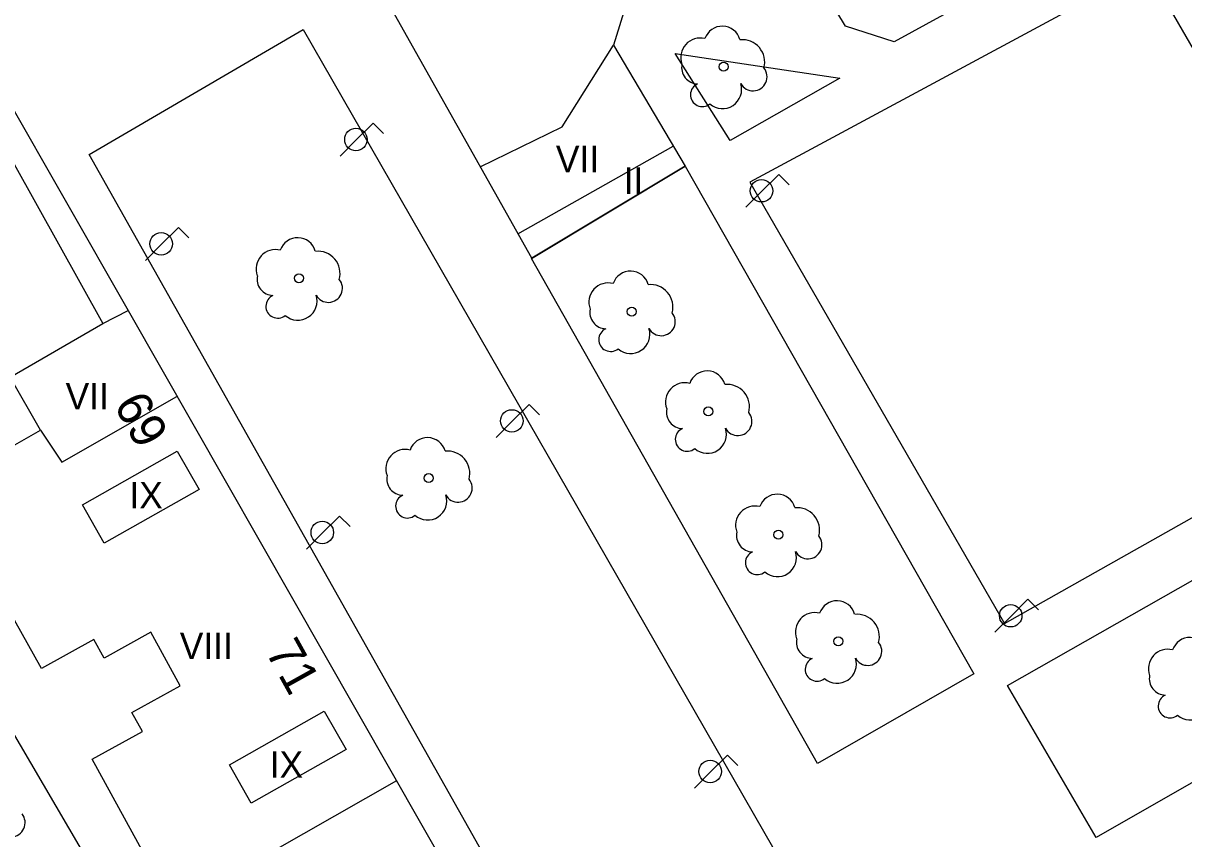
# Model space of a CAD drawing. Extents: x 282771 to 285132, y 4823109 to 4825496.
# Drawn here: x 283766.5 to 283832.3, y 4823697.2 to 4823743.4 of the extents above; entities that cross this region are included whole.
import ezdxf

# ---------------------------------------------------------------- set-up
doc = ezdxf.new("R2010")
doc.units = 0
for name, color, linetype in [('ACERA-INTERIOR', 7, 'Continuous'), ('ARBOL', 7, 'Continuous'), ('EDIFICIO', 7, 'Continuous'), ('FAROLA', 7, 'Continuous'), ('MEDIANERA', 7, 'Continuous'), ('NUM-PORTAL', 7, 'Continuous'), ('TXT-ALTURA-EDIFICIO', 7, 'Continuous'), ('ZONA-VERDE', 7, 'Continuous')]:
    doc.layers.add(name, color=color, linetype=linetype)

msp = doc.modelspace()

# ---------------------------------------------------------------- linework, layer by layer
at = {"layer": 'ACERA-INTERIOR'}
for points in [[(283844.381, 4823721.987), (283830.181, 4823746.557), (283807.691, 4823734.427), (283822.111, 4823709.407), (283844.381, 4823721.987)], [(283761.172, 4823737.017), (283765.482, 4823739.407), (283772.472, 4823727.157)]]:
    msp.add_lwpolyline(points, dxfattribs=at)
at = {"layer": 'ARBOL'}
for centre in [(283806.201, 4823740.977), (283782.142, 4823728.987), (283801.001, 4823727.097), (283805.341, 4823721.437), (283789.492, 4823717.657), (283809.311, 4823714.447), (283812.701, 4823708.407)]:
    msp.add_circle(centre, 0.255, dxfattribs=at)
for centre, radius, start, end in [((283806.131, 4823742.237), 1.038, 15.64228, 161.38435), ((283804.871, 4823741.507), 1.097, 75.4318, 200.55608), ((283807.261, 4823741.237), 1.272, 345.03273, 95.79925), ((283804.761, 4823740.937), 0.935, 168.59898, 268.13236), ((283807.871, 4823740.407), 0.797, 208.96246, 38.99103), ((283805.001, 4823739.387), 0.672, 113.73672, 309.4725), ((283806.141, 4823739.687), 1.086, 228.95447, 17.92796), ((283782.072, 4823730.247), 1.038, 15.64228, 161.38435), ((283780.812, 4823729.517), 1.097, 75.4318, 200.55608), ((283783.202, 4823729.247), 1.272, 345.03273, 95.79925), ((283780.702, 4823728.947), 0.935, 168.59898, 268.13236), ((283800.931, 4823728.357), 1.038, 15.64228, 161.38435), ((283783.812, 4823728.417), 0.797, 208.96246, 38.99103), ((283799.671, 4823727.627), 1.097, 75.4318, 200.55608), ((283802.061, 4823727.357), 1.272, 345.03273, 95.79925), ((283780.942, 4823727.397), 0.672, 113.73672, 309.4725), ((283782.082, 4823727.697), 1.086, 228.95447, 17.92796), ((283799.561, 4823727.057), 0.935, 168.59898, 268.13236), ((283802.671, 4823726.527), 0.797, 208.96246, 38.99103), ((283799.801, 4823725.507), 0.672, 113.73672, 309.4725), ((283800.941, 4823725.807), 1.086, 228.95447, 17.92796), ((283805.271, 4823722.697), 1.038, 15.64228, 161.38435), ((283804.011, 4823721.967), 1.097, 75.4318, 200.55608), ((283806.401, 4823721.697), 1.272, 345.03273, 95.79925), ((283803.901, 4823721.397), 0.935, 168.59898, 268.13236), ((283807.011, 4823720.867), 0.797, 208.96246, 38.99103), ((283789.422, 4823718.917), 1.038, 15.64228, 161.38435), ((283804.141, 4823719.847), 0.672, 113.73672, 309.4725), ((283805.281, 4823720.147), 1.086, 228.95447, 17.92796), ((283788.162, 4823718.187), 1.097, 75.4318, 200.55608), ((283790.552, 4823717.917), 1.272, 345.03273, 95.79925), ((283788.052, 4823717.617), 0.935, 168.59898, 268.13236), ((283791.162, 4823717.087), 0.797, 208.96246, 38.99103), ((283788.292, 4823716.067), 0.672, 113.73672, 309.4725), ((283789.432, 4823716.367), 1.086, 228.95447, 17.92796), ((283809.241, 4823715.707), 1.038, 15.64228, 161.38435), ((283807.981, 4823714.977), 1.097, 75.4318, 200.55608), ((283810.371, 4823714.707), 1.272, 345.03273, 95.79925), ((283807.871, 4823714.407), 0.935, 168.59898, 268.13236), ((283810.981, 4823713.877), 0.797, 208.96246, 38.99103), ((283808.111, 4823712.857), 0.672, 113.73672, 309.4725), ((283809.251, 4823713.157), 1.086, 228.95447, 17.92796), ((283812.631, 4823709.667), 1.038, 15.64228, 161.38435), ((283811.371, 4823708.937), 1.097, 75.4318, 200.55608), ((283813.761, 4823708.667), 1.272, 345.03273, 95.79925), ((283811.261, 4823708.367), 0.935, 168.59898, 268.13236), ((283814.371, 4823707.837), 0.797, 208.96246, 38.99103), ((283832.631, 4823707.588), 1.038, 15.64228, 161.38435), ((283811.501, 4823706.818), 0.672, 113.73672, 309.4725), ((283812.641, 4823707.118), 1.086, 228.95447, 17.92796), ((283831.371, 4823706.858), 1.097, 75.4318, 200.55608), ((283831.261, 4823706.288), 0.935, 168.59898, 268.13236), ((283831.501, 4823704.738), 0.672, 113.73672, 309.4725), ((283832.641, 4823705.038), 1.086, 228.95447, 17.92796), ((283765.832, 4823698.118), 0.797, 208.96246, 38.99103)]:
    msp.add_arc(centre, radius, start, end, dxfattribs=at)
at = {"layer": 'EDIFICIO'}
for points in [[(283870.931, 4823723.667), (283867.291, 4823721.627), (283868.011, 4823720.337), (283852.961, 4823711.937), (283848.093, 4823720.613), (283855.141, 4823724.567), (283856.781, 4823730.677), (283853.091, 4823737.147), (283842.131, 4823756.437), (283837.971, 4823763.767), (283832.111, 4823765.467), (283826.251, 4823762.157), (283807.821, 4823751.767), (283801.901, 4823748.427), (283799.961, 4823742.197), (283804.031, 4823735.347), (283795.332, 4823730.127), (283786.872, 4823745.187)], [(283766.002, 4823735.457), (283771.022, 4823726.417), (283772.472, 4823727.157), (283798.412, 4823681.648)], [(283764.712, 4823718.787), (283767.492, 4823720.377), (283765.782, 4823723.377)], [(283775.272, 4823692.858), (283770.422, 4823701.728), (283773.272, 4823703.288), (283772.682, 4823704.368), (283775.422, 4823705.877), (283773.752, 4823708.917), (283771.112, 4823707.457), (283770.522, 4823708.517), (283767.562, 4823706.857), (283762.582, 4823715.717)]]:
    msp.add_lwpolyline(points, dxfattribs=at)
at = {"layer": 'FAROLA'}
for p, q in [((283786.353, 4823737.785), (283785.413, 4823736.855)), ((283786.943, 4823737.195), (283786.353, 4823737.785)), ((283785.413, 4823736.855), (283784.483, 4823735.915)), ((283809.331, 4823734.877), (283808.391, 4823733.947)), ((283809.921, 4823734.287), (283809.331, 4823734.877)), ((283808.391, 4823733.947), (283807.461, 4823733.007)), ((283775.314, 4823731.864), (283774.374, 4823730.934)), ((283775.904, 4823731.274), (283775.314, 4823731.864)), ((283774.374, 4823730.934), (283773.444, 4823729.994)), ((283795.184, 4823721.828), (283794.244, 4823720.898)), ((283795.774, 4823721.238), (283795.184, 4823721.828)), ((283794.244, 4823720.898), (283793.314, 4823719.958)), ((283784.446, 4823715.506), (283783.506, 4823714.576)), ((283785.036, 4823714.916), (283784.446, 4823715.506)), ((283783.506, 4823714.576), (283782.576, 4823713.636)), ((283823.451, 4823710.787), (283822.511, 4823709.857)), ((283824.041, 4823710.197), (283823.451, 4823710.787)), ((283822.511, 4823709.857), (283821.581, 4823708.917)), ((283806.424, 4823701.958), (283805.484, 4823701.028)), ((283807.014, 4823701.368), (283806.424, 4823701.958)), ((283805.484, 4823701.028), (283804.554, 4823700.088))]:
    msp.add_line(p, q, dxfattribs=at)
for centre, radius in [((283785.373, 4823736.855), 0.638), ((283808.351, 4823733.947), 0.637), ((283774.334, 4823730.934), 0.638), ((283794.204, 4823720.898), 0.638), ((283783.466, 4823714.576), 0.638), ((283822.471, 4823709.857), 0.637), ((283805.444, 4823701.028), 0.638)]:
    msp.add_circle(centre, radius, dxfattribs=at)
at = {"layer": 'MEDIANERA'}
for points in [[(283792.412, 4823735.307), (283797.061, 4823737.577), (283799.961, 4823742.197)], [(283794.552, 4823731.507), (283803.351, 4823736.467)], [(283765.782, 4823723.377), (283771.022, 4823726.417)], [(283767.492, 4823720.377), (283768.712, 4823718.567), (283775.232, 4823722.287)], [(283776.482, 4823717.017), (283771.112, 4823713.977), (283769.882, 4823716.147), (283775.242, 4823719.187), (283776.482, 4823717.017)], [(283784.812, 4823702.278), (283779.442, 4823699.238), (283778.212, 4823701.408), (283783.572, 4823704.448), (283784.812, 4823702.278)], [(283787.662, 4823700.488), (283780.652, 4823696.488), (283781.592, 4823694.828)]]:
    msp.add_lwpolyline(points, dxfattribs=at)
at = {"layer": 'ZONA-VERDE'}
for p, q in [((283813.103, 4823743.283), (283810.983, 4823746.823)), ((283821.163, 4823745.303), (283815.863, 4823742.393)), ((283770.263, 4823736.003), (283782.389, 4823743.086)), ((283782.389, 4823743.086), (283813.533, 4823688.813)), ((283815.863, 4823742.393), (283813.103, 4823743.283)), ((283803.463, 4823741.723), (283812.783, 4823740.333)), ((283806.573, 4823736.803), (283803.463, 4823741.723)), ((283812.783, 4823740.333), (283806.573, 4823736.803)), ((283801.083, 4823681.303), (283770.263, 4823736.003)), ((283795.323, 4823730.113), (283804.023, 4823735.333)), ((283804.023, 4823735.333), (283820.383, 4823706.563)), ((283811.533, 4823701.483), (283795.323, 4823730.113)), ((283822.293, 4823705.893), (283848.093, 4823720.613)), ((283852.961, 4823711.937), (283827.313, 4823697.293)), ((283820.383, 4823706.563), (283811.533, 4823701.483)), ((283827.313, 4823697.293), (283822.293, 4823705.893))]:
    msp.add_line(p, q, dxfattribs=at)
msp.add_lwpolyline([(283765.64, 4823703.742), (283760.191, 4823700.481), (283763.122, 4823694.768), (283757.102, 4823691.038), (283759.18, 4823687.213), (283771.133, 4823694.365), (283765.64, 4823703.742)], dxfattribs=at)

# ---------------------------------------------------------------- texts
at = {"layer": 'NUM-PORTAL'}
for s, p in [('69', (283771.621, 4823721.813)), ('71', (283780.213, 4823707.833))]:
    msp.add_text(s, height=2, rotation=299.03004, dxfattribs=at).set_placement(p)
at = {"layer": 'TXT-ALTURA-EDIFICIO'}
for s, p in [('VII', (283796.701, 4823734.997)), ('II', (283800.54, 4823733.767)), ('VII', (283768.922, 4823721.547)), ('IX', (283772.535, 4823715.937)), ('VIII', (283775.391, 4823707.397)), ('IX', (283780.485, 4823700.668))]:
    msp.add_text(s, height=1.5, rotation=0.00004, dxfattribs=at).set_placement(p)

doc.saveas('drawing.dxf')
